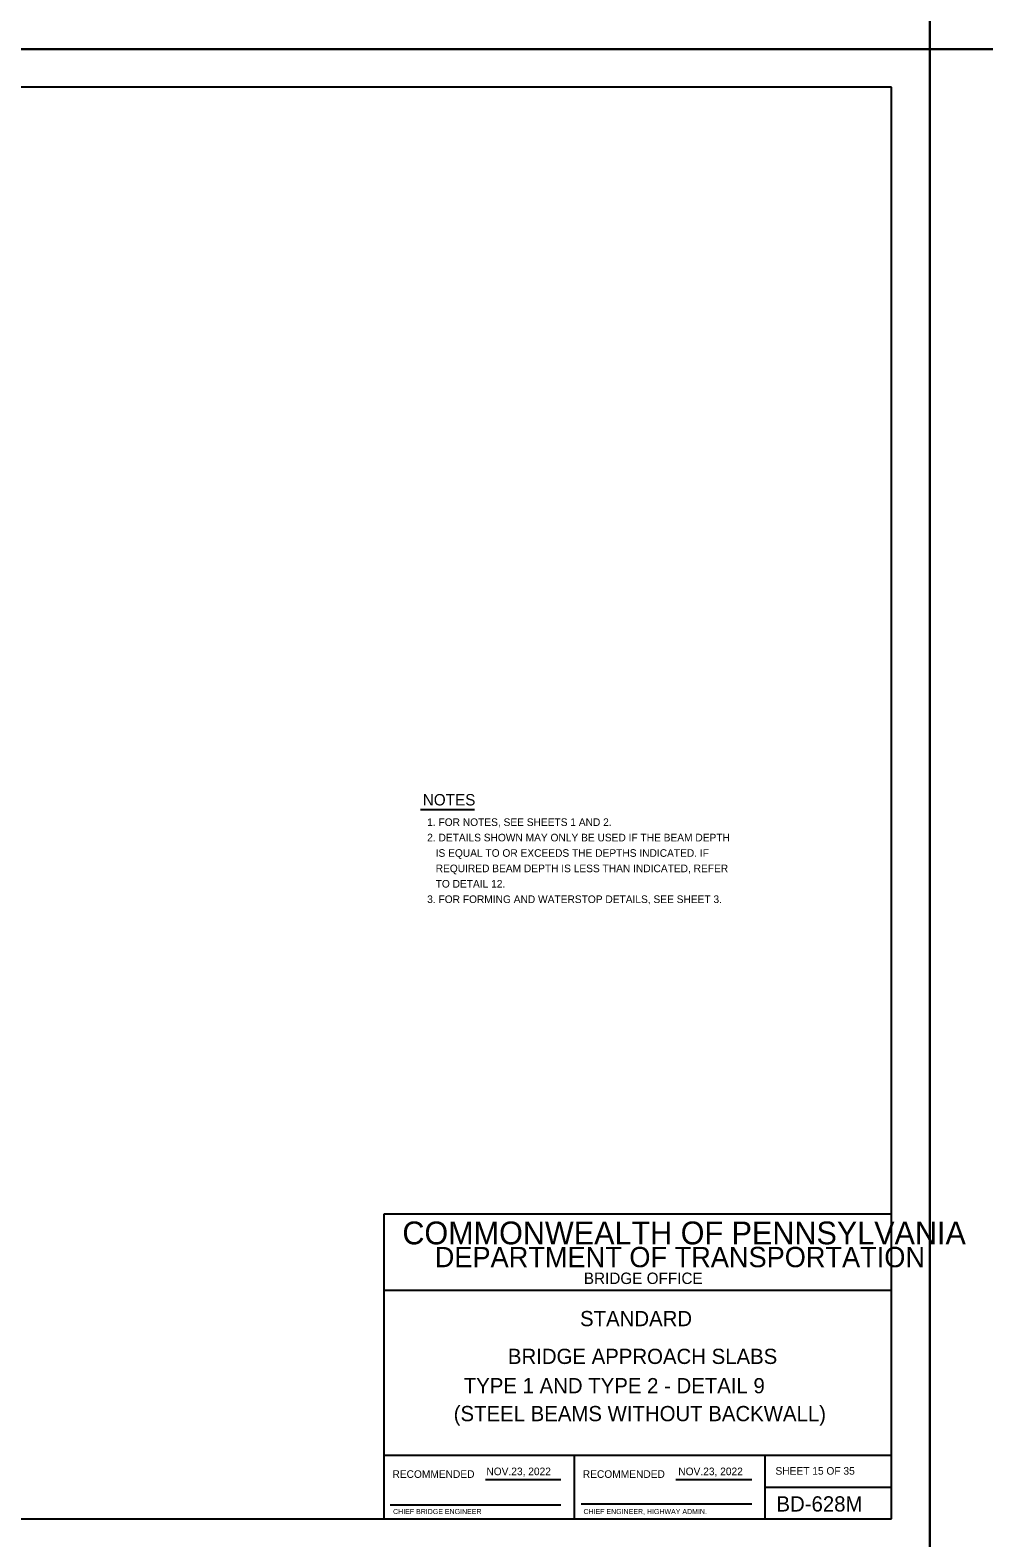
# Model space of a CAD drawing. Extents: x 636530 to 644067, y 294168 to 299122.
# Drawn here: x 639493 to 639869, y 296552 to 297146 of the extents above; entities that cross this region are included whole.
import ezdxf

# ---------------------------------------------------------------- set-up
doc = ezdxf.new("R2010")
doc.units = 0
for name, color, linetype in [('1', 7, 'Continuous'), ('DATES', 7, 'Continuous'), ('PLT-BNDY', 7, 'Continuous'), ('SIGNATORY TITLES', 7, 'Continuous')]:
    doc.layers.add(name, color=color, linetype=linetype)

msp = doc.modelspace()

# ---------------------------------------------------------------- linework, layer by layer
at = {"layer": '1'}
for p, q in [((639832.78, 297123.48), (639046.78, 297123.48)), ((639832.78, 296559.48), (639832.78, 297123.48)), ((639647.16, 296838.9), (639668.4, 296838.9)), ((639832.78, 296679.48), (639632.78, 296679.48)), ((639632.78, 296679.48), (639632.78, 296559.48)), ((639832.78, 296559.48), (639832.78, 296679.48)), ((639832.78, 296649.48), (639632.78, 296649.48)), ((639832.78, 296584.48), (639632.78, 296584.48)), ((639707.79, 296559.47), (639707.79, 296584.48)), ((639782.78, 296584.48), (639782.78, 296559.48)), ((639672.75, 296574.98), (639702.51, 296574.98)), ((639747.75, 296574.98), (639777.65, 296574.98)), ((639782.78, 296571.98), (639832.78, 296571.98)), ((639635.28, 296564.98), (639702.51, 296564.98)), ((639710.41, 296565.35), (639777.65, 296565.35)), ((639046.78, 296559.48), (639832.78, 296559.48)), ((639632.78, 296559.48), (639832.78, 296559.48))]:
    msp.add_line(p, q, dxfattribs=at)
at = {"layer": 'PLT-BNDY'}
for points in [[(639006.78, 297732.48), (639847.78, 297732.48), (639847.78, 297138.48), (639006.78, 297138.48)], [(639847.78, 297732.48), (640688.78, 297732.48), (640688.78, 297138.48), (639847.78, 297138.48)], [(639006.78, 297138.48), (639847.78, 297138.48), (639847.78, 296544.48), (639006.78, 296544.48)], [(639847.78, 297138.48), (640688.78, 297138.48), (640688.78, 296544.48), (639847.78, 296544.48)]]:
    msp.add_lwpolyline(points, close=True, dxfattribs=at)

# ---------------------------------------------------------------- texts
at = {"layer": '1'}
for s, height, p in [('NOTES', 4.5, (639648.06, 296840.52)), ('1. FOR NOTES, SEE SHEETS 1 AND 2.', 3, (639649.8, 296832.44)), ('2. DETAILS SHOWN MAY ONLY BE USED IF THE BEAM DEPTH', 3, (639649.8, 296826.37)), ('   IS EQUAL TO OR EXCEEDS THE DEPTHS INDICATED. IF', 3, (639649.8, 296820.29)), ('   REQUIRED BEAM DEPTH IS LESS THAN INDICATED, REFER', 3, (639649.8, 296814.22)), ('   TO DETAIL 12.', 3, (639649.8, 296808.15)), ('3. FOR FORMING AND WATERSTOP DETAILS, SEE SHEET 3.', 3, (639649.8, 296802.08)), ('COMMONWEALTH OF PENNSYLVANIA', 9, (639640.03, 296667.6)), ('DEPARTMENT OF TRANSPORTATION', 8.0002, (639652.78, 296658.6)), ('BRIDGE OFFICE', 4.5, (639711.53, 296651.98)), ('STANDARD', 6, (639710.03, 296635.36)), ('BRIDGE APPROACH SLABS', 6.0001, (639681.61, 296620.48)), ('TYPE 1 AND TYPE 2 - DETAIL 9', 6.0001, (639664.21, 296608.93)), ('(STEEL BEAMS WITHOUT BACKWALL)', 6.0001, (639660.25, 296597.93)), ('RECOMMENDED', 3.0002, (639636.12, 296575.6)), ('RECOMMENDED', 3.0002, (639711.12, 296575.6)), ('SHEET 15 OF 35', 3, (639787.04, 296576.86)), ('BD-628M', 6, (639787.41, 296562.35))]:
    msp.add_text(s, height=height, dxfattribs=at).set_placement(p)
at = {"layer": 'DATES'}
for p in [(639673.12, 296576.66), (639748.74, 296576.66)]:
    msp.add_text('NOV.23, 2022', height=3, dxfattribs=at).set_placement(p)
at = {"layer": 'SIGNATORY TITLES'}
for s, p in [('CHIEF BRIDGE ENGINEER', (639636.37, 296561.35)), ('CHIEF ENGINEER, HIGHWAY ADMIN.', (639711.37, 296561.35))]:
    msp.add_text(s, height=2, dxfattribs=at).set_placement(p)

doc.saveas('drawing.dxf')
